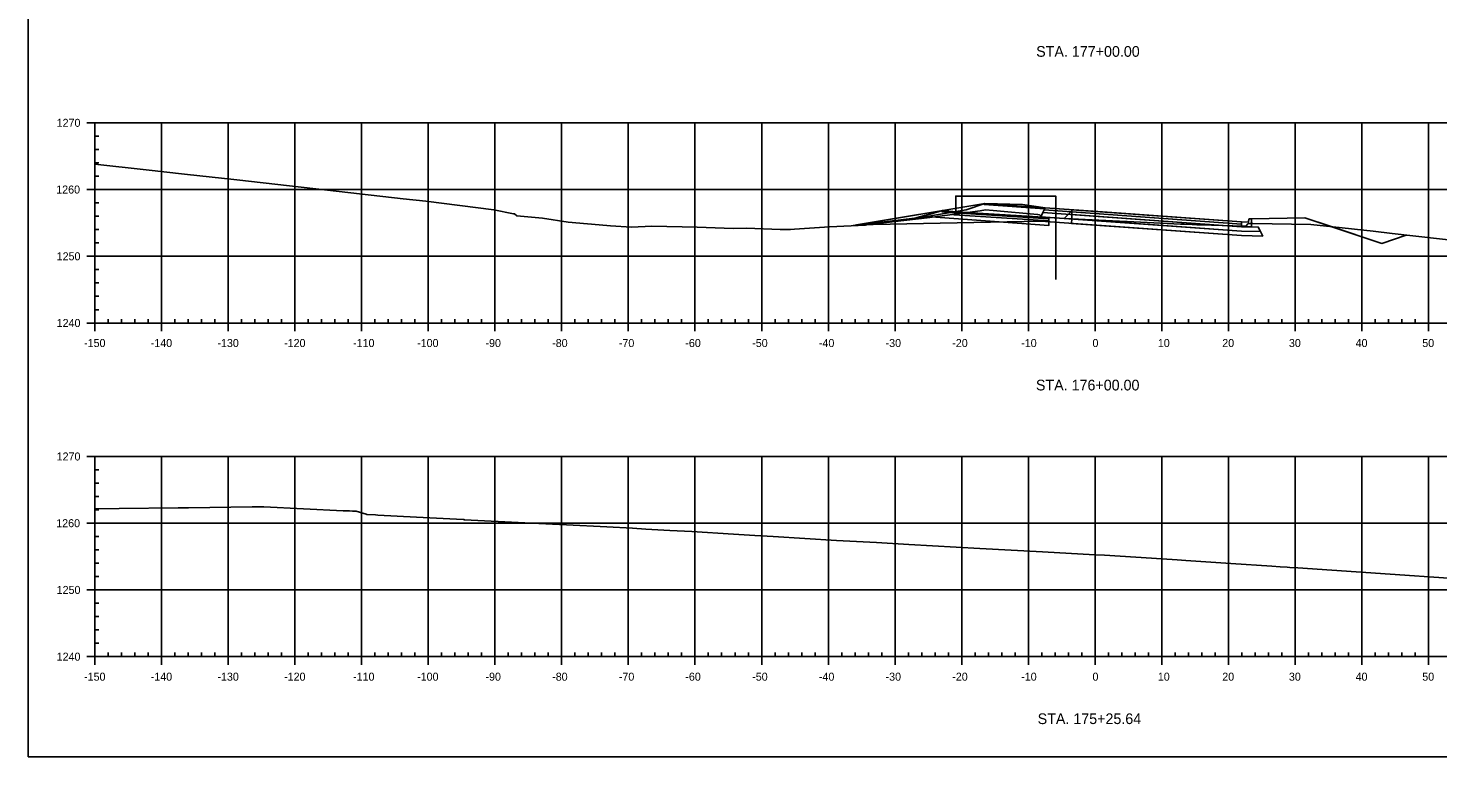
# Model space of a CAD drawing. Extents: x 659657 to 668193, y 633084 to 648639.
# Drawn here: x 666452.5 to 666663.9, y 643502.4 to 643611.6 of the extents above; entities that cross this region are included whole.
import ezdxf

# ---------------------------------------------------------------- set-up
doc = ezdxf.new("R2010")
doc.units = 0
for name, color, linetype in [('Default', 7, 'Continuous'), ('R_Axis', 7, 'Continuous'), ('R_Axis Annot', 7, 'Continuous'), ('R_Exist Surface', 7, 'Continuous'), ('R_Fin Surface', 7, 'Continuous'), ('R_Grid', 7, 'Continuous'), ('R_MOT_Stage 1B', 7, 'Continuous'), ('R_Sub Surface', 7, 'Continuous'), ('T_SIGNAL CONTROL CABINET', 7, 'Continuous'), ('TEMP_SIGNAL_HEAD_STAGE 5', 7, 'Continuous'), ('TEMP_SIGNAL_HEAD_STAGE4', 7, 'Continuous')]:
    doc.layers.add(name, color=color, linetype=linetype)

msp = doc.modelspace()

# ---------------------------------------------------------------- linework, layer by layer
for points in [[(666634.48, 643582.53), (666634.48, 643582.2), (666604.85, 643584.33), (666605.01, 643584.66), (666605.01, 643584.66)], [(666634.48, 643582.53), (666634.48, 643582.2), (666609.01, 643584.03), (666609.01, 643584.37)], [(666605.59, 643583.18), (666591.62, 643584.06), (666589.61, 643584.23), (666589.53, 643584.07), (666591.54, 643583.9), (666605.59, 643583.01)], [(666634.48, 643582.53), (666635.48, 643582.51), (666635.64, 643583.01), (666635.98, 643583.01), (666635.98, 643581.79), (666634.48, 643581.82)], [(666634.48, 643582.53), (666635.48, 643582.51), (666635.64, 643583.01), (666635.98, 643583.01), (666635.98, 643581.79), (666634.48, 643581.82)]]:
    msp.add_lwpolyline(points, close=True)
at = {"layer": 'Default'}
for points in [[(666575.94, 643581.97), (666586.7, 643583.26), (666593.16, 643584.34), (666595.97, 643585.31), (666601.62, 643585.16), (666605.01, 643584.66), (666605.01, 643584.66), (666612.9, 643584.09), (666612.91, 643584.09), (666618.49, 643583.68), (666634.48, 643582.53), (666635.48, 643582.51), (666635.64, 643583.01), (666635.98, 643583.01), (666643.98, 643583.17), (666647.64, 643581.97), (666655.5, 643579.33), (666659.14, 643580.55)], [(666607.86, 643583.05), (666609.01, 643584.2), (666609.01, 643584.37), (666615.73, 643583.88), (666634.48, 643582.53), (666635.48, 643582.51), (666635.64, 643583.01), (666635.98, 643583.01), (666643.98, 643583.17), (666647.64, 643581.97), (666655.5, 643579.33), (666659.14, 643580.55)], [(666584.6, 643582.83), (666584.65, 643582.83), (666585.08, 643582.96), (666586.58, 643583.38), (666586.6, 643583.4), (666587.78, 643583.71), (666589.61, 643584.23), (666589.62, 643584.23), (666589.63, 643584.23), (666589.67, 643584.22), (666590.81, 643584.12), (666591.17, 643584.09), (666591.62, 643584.06), (666593.51, 643583.94), (666594.3, 643583.89), (666594.68, 643583.86), (666598.05, 643583.63), (666599.75, 643583.52), (666600.37, 643583.49), (666601.43, 643583.42), (666602.3, 643583.37), (666602.32, 643583.37), (666603.03, 643583.33), (666605.59, 643583.18), (666605.59, 643583.18), (666605.59, 643583.18)]]:
    msp.add_lwpolyline(points, dxfattribs=at)
at = {"layer": 'R_Axis'}
for p, q in [((666461.31, 643597.39), (666463.71, 643597.39)), ((666462.51, 643567.39), (666462.51, 643597.39)), ((666462.51, 643595.39), (666463.11, 643595.39)), ((666462.51, 643593.39), (666463.11, 643593.39)), ((666462.51, 643591.39), (666463.11, 643591.39)), ((666462.51, 643589.39), (666463.11, 643589.39)), ((666461.31, 643587.39), (666463.71, 643587.39)), ((666462.51, 643585.39), (666463.11, 643585.39)), ((666462.51, 643583.39), (666463.11, 643583.39)), ((666462.51, 643581.39), (666463.11, 643581.39)), ((666462.51, 643579.39), (666463.11, 643579.39)), ((666461.31, 643577.39), (666463.71, 643577.39)), ((666462.51, 643575.39), (666463.11, 643575.39)), ((666462.51, 643573.39), (666463.11, 643573.39)), ((666462.51, 643571.39), (666463.11, 643571.39)), ((666461.31, 643567.39), (666463.71, 643567.39)), ((666462.51, 643569.39), (666463.11, 643569.39)), ((666462.51, 643566.19), (666462.51, 643568.59)), ((666462.51, 643567.39), (666762.51, 643567.39)), ((666464.51, 643567.39), (666464.51, 643567.99)), ((666466.51, 643567.39), (666466.51, 643567.99)), ((666468.51, 643567.39), (666468.51, 643567.99)), ((666470.51, 643567.39), (666470.51, 643567.99)), ((666472.51, 643566.19), (666472.51, 643568.59)), ((666474.51, 643567.39), (666474.51, 643567.99)), ((666476.51, 643567.39), (666476.51, 643567.99)), ((666478.51, 643567.39), (666478.51, 643567.99)), ((666480.51, 643567.39), (666480.51, 643567.99)), ((666482.51, 643566.19), (666482.51, 643568.59)), ((666484.51, 643567.39), (666484.51, 643567.99)), ((666486.51, 643567.39), (666486.51, 643567.99)), ((666488.51, 643567.39), (666488.51, 643567.99)), ((666490.51, 643567.39), (666490.51, 643567.99)), ((666492.51, 643566.19), (666492.51, 643568.59)), ((666494.51, 643567.39), (666494.51, 643567.99)), ((666496.51, 643567.39), (666496.51, 643567.99)), ((666498.51, 643567.39), (666498.51, 643567.99)), ((666500.51, 643567.39), (666500.51, 643567.99)), ((666502.51, 643566.19), (666502.51, 643568.59)), ((666504.51, 643567.39), (666504.51, 643567.99)), ((666506.51, 643567.39), (666506.51, 643567.99)), ((666508.51, 643567.39), (666508.51, 643567.99)), ((666510.51, 643567.39), (666510.51, 643567.99)), ((666512.51, 643566.19), (666512.51, 643568.59)), ((666514.51, 643567.39), (666514.51, 643567.99)), ((666516.51, 643567.39), (666516.51, 643567.99)), ((666518.51, 643567.39), (666518.51, 643567.99)), ((666520.51, 643567.39), (666520.51, 643567.99)), ((666522.51, 643566.19), (666522.51, 643568.59)), ((666524.51, 643567.39), (666524.51, 643567.99)), ((666526.51, 643567.39), (666526.51, 643567.99)), ((666528.51, 643567.39), (666528.51, 643567.99)), ((666530.51, 643567.39), (666530.51, 643567.99)), ((666532.51, 643566.19), (666532.51, 643568.59)), ((666534.51, 643567.39), (666534.51, 643567.99)), ((666536.51, 643567.39), (666536.51, 643567.99)), ((666538.51, 643567.39), (666538.51, 643567.99)), ((666540.51, 643567.39), (666540.51, 643567.99)), ((666542.51, 643566.19), (666542.51, 643568.59)), ((666544.51, 643567.39), (666544.51, 643567.99)), ((666546.51, 643567.39), (666546.51, 643567.99)), ((666548.51, 643567.39), (666548.51, 643567.99)), ((666550.51, 643567.39), (666550.51, 643567.99)), ((666552.51, 643566.19), (666552.51, 643568.59)), ((666554.51, 643567.39), (666554.51, 643567.99)), ((666556.51, 643567.39), (666556.51, 643567.99)), ((666558.51, 643567.39), (666558.51, 643567.99)), ((666560.51, 643567.39), (666560.51, 643567.99)), ((666562.51, 643566.19), (666562.51, 643568.59)), ((666564.51, 643567.39), (666564.51, 643567.99)), ((666566.51, 643567.39), (666566.51, 643567.99)), ((666568.51, 643567.39), (666568.51, 643567.99)), ((666570.51, 643567.39), (666570.51, 643567.99)), ((666572.51, 643566.19), (666572.51, 643568.59)), ((666574.51, 643567.39), (666574.51, 643567.99)), ((666576.51, 643567.39), (666576.51, 643567.99)), ((666578.51, 643567.39), (666578.51, 643567.99)), ((666580.51, 643567.39), (666580.51, 643567.99)), ((666582.51, 643566.19), (666582.51, 643568.59)), ((666584.51, 643567.39), (666584.51, 643567.99)), ((666586.51, 643567.39), (666586.51, 643567.99)), ((666588.51, 643567.39), (666588.51, 643567.99)), ((666590.51, 643567.39), (666590.51, 643567.99)), ((666592.51, 643566.19), (666592.51, 643568.59)), ((666594.51, 643567.39), (666594.51, 643567.99)), ((666596.51, 643567.39), (666596.51, 643567.99)), ((666598.51, 643567.39), (666598.51, 643567.99)), ((666600.51, 643567.39), (666600.51, 643567.99)), ((666602.51, 643566.19), (666602.51, 643568.59)), ((666604.51, 643567.39), (666604.51, 643567.99)), ((666606.51, 643567.39), (666606.51, 643567.99)), ((666608.51, 643567.39), (666608.51, 643567.99)), ((666610.51, 643567.39), (666610.51, 643567.99)), ((666612.51, 643566.19), (666612.51, 643568.59)), ((666614.51, 643567.39), (666614.51, 643567.99)), ((666616.51, 643567.39), (666616.51, 643567.99)), ((666618.51, 643567.39), (666618.51, 643567.99)), ((666620.51, 643567.39), (666620.51, 643567.99)), ((666622.51, 643566.19), (666622.51, 643568.59)), ((666624.51, 643567.39), (666624.51, 643567.99)), ((666626.51, 643567.39), (666626.51, 643567.99)), ((666628.51, 643567.39), (666628.51, 643567.99)), ((666630.51, 643567.39), (666630.51, 643567.99)), ((666632.51, 643566.19), (666632.51, 643568.59)), ((666634.51, 643567.39), (666634.51, 643567.99)), ((666636.51, 643567.39), (666636.51, 643567.99)), ((666638.51, 643567.39), (666638.51, 643567.99)), ((666640.51, 643567.39), (666640.51, 643567.99)), ((666642.51, 643566.19), (666642.51, 643568.59)), ((666644.51, 643567.39), (666644.51, 643567.99)), ((666646.51, 643567.39), (666646.51, 643567.99)), ((666648.51, 643567.39), (666648.51, 643567.99)), ((666650.51, 643567.39), (666650.51, 643567.99)), ((666652.51, 643566.19), (666652.51, 643568.59)), ((666654.51, 643567.39), (666654.51, 643567.99)), ((666656.51, 643567.39), (666656.51, 643567.99)), ((666658.51, 643567.39), (666658.51, 643567.99)), ((666660.51, 643567.39), (666660.51, 643567.99)), ((666662.51, 643566.19), (666662.51, 643568.59)), ((666461.31, 643547.39), (666463.71, 643547.39)), ((666462.51, 643517.39), (666462.51, 643547.39)), ((666462.51, 643545.39), (666463.11, 643545.39)), ((666462.51, 643543.39), (666463.11, 643543.39)), ((666462.51, 643541.39), (666463.11, 643541.39)), ((666462.51, 643539.39), (666463.11, 643539.39)), ((666461.31, 643537.39), (666463.71, 643537.39)), ((666462.51, 643535.39), (666463.11, 643535.39)), ((666462.51, 643533.39), (666463.11, 643533.39)), ((666462.51, 643531.39), (666463.11, 643531.39)), ((666462.51, 643529.39), (666463.11, 643529.39)), ((666461.31, 643527.39), (666463.71, 643527.39)), ((666462.51, 643525.39), (666463.11, 643525.39)), ((666462.51, 643523.39), (666463.11, 643523.39)), ((666462.51, 643521.39), (666463.11, 643521.39)), ((666462.51, 643519.39), (666463.11, 643519.39)), ((666461.31, 643517.39), (666463.71, 643517.39)), ((666462.51, 643516.19), (666462.51, 643518.59)), ((666462.51, 643517.39), (666762.51, 643517.39)), ((666464.51, 643517.39), (666464.51, 643517.99)), ((666466.51, 643517.39), (666466.51, 643517.99)), ((666468.51, 643517.39), (666468.51, 643517.99)), ((666470.51, 643517.39), (666470.51, 643517.99)), ((666472.51, 643516.19), (666472.51, 643518.59)), ((666474.51, 643517.39), (666474.51, 643517.99)), ((666476.51, 643517.39), (666476.51, 643517.99)), ((666478.51, 643517.39), (666478.51, 643517.99)), ((666480.51, 643517.39), (666480.51, 643517.99)), ((666482.51, 643516.19), (666482.51, 643518.59)), ((666484.51, 643517.39), (666484.51, 643517.99)), ((666486.51, 643517.39), (666486.51, 643517.99)), ((666488.51, 643517.39), (666488.51, 643517.99)), ((666490.51, 643517.39), (666490.51, 643517.99)), ((666492.51, 643516.19), (666492.51, 643518.59)), ((666494.51, 643517.39), (666494.51, 643517.99)), ((666496.51, 643517.39), (666496.51, 643517.99)), ((666498.51, 643517.39), (666498.51, 643517.99)), ((666500.51, 643517.39), (666500.51, 643517.99)), ((666502.51, 643516.19), (666502.51, 643518.59)), ((666504.51, 643517.39), (666504.51, 643517.99)), ((666506.51, 643517.39), (666506.51, 643517.99)), ((666508.51, 643517.39), (666508.51, 643517.99)), ((666510.51, 643517.39), (666510.51, 643517.99)), ((666512.51, 643516.19), (666512.51, 643518.59)), ((666514.51, 643517.39), (666514.51, 643517.99)), ((666516.51, 643517.39), (666516.51, 643517.99)), ((666518.51, 643517.39), (666518.51, 643517.99)), ((666520.51, 643517.39), (666520.51, 643517.99)), ((666522.51, 643516.19), (666522.51, 643518.59)), ((666524.51, 643517.39), (666524.51, 643517.99)), ((666526.51, 643517.39), (666526.51, 643517.99)), ((666528.51, 643517.39), (666528.51, 643517.99)), ((666530.51, 643517.39), (666530.51, 643517.99)), ((666532.51, 643516.19), (666532.51, 643518.59)), ((666534.51, 643517.39), (666534.51, 643517.99)), ((666536.51, 643517.39), (666536.51, 643517.99)), ((666538.51, 643517.39), (666538.51, 643517.99)), ((666540.51, 643517.39), (666540.51, 643517.99)), ((666542.51, 643516.19), (666542.51, 643518.59)), ((666544.51, 643517.39), (666544.51, 643517.99)), ((666546.51, 643517.39), (666546.51, 643517.99)), ((666548.51, 643517.39), (666548.51, 643517.99)), ((666550.51, 643517.39), (666550.51, 643517.99)), ((666552.51, 643516.19), (666552.51, 643518.59)), ((666554.51, 643517.39), (666554.51, 643517.99)), ((666556.51, 643517.39), (666556.51, 643517.99)), ((666558.51, 643517.39), (666558.51, 643517.99)), ((666560.51, 643517.39), (666560.51, 643517.99)), ((666562.51, 643516.19), (666562.51, 643518.59)), ((666564.51, 643517.39), (666564.51, 643517.99)), ((666566.51, 643517.39), (666566.51, 643517.99)), ((666568.51, 643517.39), (666568.51, 643517.99)), ((666570.51, 643517.39), (666570.51, 643517.99)), ((666572.51, 643516.19), (666572.51, 643518.59)), ((666574.51, 643517.39), (666574.51, 643517.99)), ((666576.51, 643517.39), (666576.51, 643517.99)), ((666578.51, 643517.39), (666578.51, 643517.99)), ((666580.51, 643517.39), (666580.51, 643517.99)), ((666582.51, 643516.19), (666582.51, 643518.59)), ((666584.51, 643517.39), (666584.51, 643517.99)), ((666586.51, 643517.39), (666586.51, 643517.99)), ((666588.51, 643517.39), (666588.51, 643517.99)), ((666590.51, 643517.39), (666590.51, 643517.99)), ((666592.51, 643516.19), (666592.51, 643518.59)), ((666594.51, 643517.39), (666594.51, 643517.99)), ((666596.51, 643517.39), (666596.51, 643517.99)), ((666598.51, 643517.39), (666598.51, 643517.99)), ((666600.51, 643517.39), (666600.51, 643517.99)), ((666602.51, 643516.19), (666602.51, 643518.59)), ((666604.51, 643517.39), (666604.51, 643517.99)), ((666606.51, 643517.39), (666606.51, 643517.99)), ((666608.51, 643517.39), (666608.51, 643517.99)), ((666610.51, 643517.39), (666610.51, 643517.99)), ((666612.51, 643516.19), (666612.51, 643518.59)), ((666614.51, 643517.39), (666614.51, 643517.99)), ((666616.51, 643517.39), (666616.51, 643517.99)), ((666618.51, 643517.39), (666618.51, 643517.99)), ((666620.51, 643517.39), (666620.51, 643517.99)), ((666622.51, 643516.19), (666622.51, 643518.59)), ((666624.51, 643517.39), (666624.51, 643517.99)), ((666626.51, 643517.39), (666626.51, 643517.99)), ((666628.51, 643517.39), (666628.51, 643517.99)), ((666630.51, 643517.39), (666630.51, 643517.99)), ((666632.51, 643516.19), (666632.51, 643518.59)), ((666634.51, 643517.39), (666634.51, 643517.99)), ((666636.51, 643517.39), (666636.51, 643517.99)), ((666638.51, 643517.39), (666638.51, 643517.99)), ((666640.51, 643517.39), (666640.51, 643517.99)), ((666642.51, 643516.19), (666642.51, 643518.59)), ((666644.51, 643517.39), (666644.51, 643517.99)), ((666646.51, 643517.39), (666646.51, 643517.99)), ((666648.51, 643517.39), (666648.51, 643517.99)), ((666650.51, 643517.39), (666650.51, 643517.99)), ((666652.51, 643516.19), (666652.51, 643518.59)), ((666654.51, 643517.39), (666654.51, 643517.99)), ((666656.51, 643517.39), (666656.51, 643517.99)), ((666658.51, 643517.39), (666658.51, 643517.99)), ((666660.51, 643517.39), (666660.51, 643517.99)), ((666662.51, 643516.19), (666662.51, 643518.59))]:
    msp.add_line(p, q, dxfattribs=at)
at = {"layer": 'R_Exist Surface'}
for points in [[(666462.51, 643591.21), (666470.18, 643590.35), (666475.93, 643589.71), (666483.78, 643588.84), (666495.63, 643587.49), (666508.76, 643586), (666512.15, 643585.65), (666522.35, 643584.35), (666525.28, 643583.76), (666525.44, 643583.74), (666525.8, 643583.46), (666529.65, 643583.12), (666529.66, 643583.12), (666533.48, 643582.51), (666539.28, 643581.98), (666539.83, 643581.95), (666543, 643581.75), (666546.02, 643581.89), (666552.84, 643581.74), (666558.22, 643581.54), (666560.22, 643581.59), (666565.29, 643581.42), (666566.34, 643581.41), (666566.85, 643581.41), (666567.42, 643581.47), (666572.66, 643581.82), (666578.09, 643582.06), (666578.3, 643582.09), (666579.47, 643582.23), (666587.34, 643583.15), (666595.28, 643584.22), (666596.06, 643584.35), (666597.24, 643584.26), (666603.88, 643583.66), (666603.94, 643583.65), (666604.15, 643583.62), (666604.27, 643583.51), (666604.57, 643583.25), (666604.95, 643583.22), (666605.59, 643583.18), (666607.97, 643583.04), (666616.16, 643582.63), (666617.3, 643582.58), (666625.34, 643582.21), (666625.89, 643582.19), (666627.08, 643582.15), (666627.79, 643582.12), (666629.98, 643582.04), (666634.76, 643581.91), (666634.78, 643581.91), (666635.09, 643581.91), (666635.11, 643581.91), (666635.12, 643581.92), (666635.48, 643582.28), (666635.48, 643582.28), (666635.55, 643582.29), (666635.86, 643582.31), (666635.86, 643582.31), (666636.18, 643582.31), (666644.88, 643582.14), (666648.15, 643581.81), (666654.19, 643581.15), (666657.08, 643580.78), (666667.27, 643579.64)], [(666462.51, 643539.53), (666466.13, 643539.6), (666475.01, 643539.67), (666476.53, 643539.71), (666486.12, 643539.85), (666486.26, 643539.85), (666486.36, 643539.85), (666487.19, 643539.86), (666487.85, 643539.83), (666499.76, 643539.23), (666500.18, 643539.23), (666500.68, 643539.23), (666501.17, 643539.2), (666501.69, 643539.17), (666503.21, 643538.73), (666503.31, 643538.7), (666504.59, 643538.63), (666504.95, 643538.61), (666510.77, 643538.29), (666517.72, 643537.93), (666517.85, 643537.93), (666517.93, 643537.92), (666526.97, 643537.47), (666533.24, 643537.15), (666539.31, 643536.85), (666543.16, 643536.64), (666545.13, 643536.52), (666548.74, 643536.32), (666552.02, 643536.13), (666558.27, 643535.74), (666561.46, 643535.55), (666564.24, 643535.38), (666573.74, 643534.81), (666579.75, 643534.48), (666584.6, 643534.21), (666595.25, 643533.61), (666604.61, 643533.11), (666610.72, 643532.77), (666612.5, 643532.67), (666613.91, 643532.59), (666620.95, 643532.14), (666624.81, 643531.89), (666626.12, 643531.8), (666632.87, 643531.35), (666639, 643530.95), (666640.29, 643530.87), (666641.32, 643530.8), (666641.73, 643530.77), (666642.9, 643530.69), (666656.74, 643529.74), (666665.51, 643529.16)]]:
    msp.add_lwpolyline(points, dxfattribs=at)
at = {"layer": 'R_Fin Surface'}
for points in [[(666604.85, 643584.33), (666634.48, 643582.2), (666634.48, 643581.82), (666604.67, 643583.97)], [(666605.59, 643583.01), (666591.54, 643583.9), (666591.37, 643583.58), (666605.59, 643582.68)], [(666609.01, 643584.03), (666634.48, 643582.2), (666634.48, 643581.82), (666609, 643583.66)]]:
    msp.add_lwpolyline(points, close=True, dxfattribs=at)
at = {"layer": 'R_Grid'}
for p, q in [((666462.51, 643597.39), (666762.51, 643597.39)), ((666462.51, 643567.39), (666462.51, 643597.39)), ((666472.51, 643567.39), (666472.51, 643597.39)), ((666482.51, 643567.39), (666482.51, 643597.39)), ((666492.51, 643567.39), (666492.51, 643597.39)), ((666502.51, 643567.39), (666502.51, 643597.39)), ((666512.51, 643567.39), (666512.51, 643597.39)), ((666522.51, 643567.39), (666522.51, 643597.39)), ((666532.51, 643567.39), (666532.51, 643597.39)), ((666542.51, 643567.39), (666542.51, 643597.39)), ((666552.51, 643567.39), (666552.51, 643597.39)), ((666562.51, 643567.39), (666562.51, 643597.39)), ((666572.51, 643567.39), (666572.51, 643597.39)), ((666582.51, 643567.39), (666582.51, 643597.39)), ((666592.51, 643567.39), (666592.51, 643597.39)), ((666602.51, 643567.39), (666602.51, 643597.39)), ((666612.51, 643567.39), (666612.51, 643597.39)), ((666622.51, 643567.39), (666622.51, 643597.39)), ((666632.51, 643567.39), (666632.51, 643597.39)), ((666642.51, 643567.39), (666642.51, 643597.39)), ((666652.51, 643567.39), (666652.51, 643597.39)), ((666662.51, 643567.39), (666662.51, 643597.39)), ((666462.51, 643587.39), (666762.51, 643587.39)), ((666462.51, 643577.39), (666762.51, 643577.39)), ((666462.51, 643567.39), (666762.51, 643567.39)), ((666462.51, 643547.39), (666762.51, 643547.39)), ((666462.51, 643517.39), (666462.51, 643547.39)), ((666472.51, 643517.39), (666472.51, 643547.39)), ((666482.51, 643517.39), (666482.51, 643547.39)), ((666492.51, 643517.39), (666492.51, 643547.39)), ((666502.51, 643517.39), (666502.51, 643547.39)), ((666512.51, 643517.39), (666512.51, 643547.39)), ((666522.51, 643517.39), (666522.51, 643547.39)), ((666532.51, 643517.39), (666532.51, 643547.39)), ((666542.51, 643517.39), (666542.51, 643547.39)), ((666552.51, 643517.39), (666552.51, 643547.39)), ((666562.51, 643517.39), (666562.51, 643547.39)), ((666572.51, 643517.39), (666572.51, 643547.39)), ((666582.51, 643517.39), (666582.51, 643547.39)), ((666592.51, 643517.39), (666592.51, 643547.39)), ((666602.51, 643517.39), (666602.51, 643547.39)), ((666612.51, 643517.39), (666612.51, 643547.39)), ((666622.51, 643517.39), (666622.51, 643547.39)), ((666632.51, 643517.39), (666632.51, 643547.39)), ((666642.51, 643517.39), (666642.51, 643547.39)), ((666652.51, 643517.39), (666652.51, 643547.39)), ((666662.51, 643517.39), (666662.51, 643547.39)), ((666462.51, 643537.39), (666762.51, 643537.39)), ((666462.51, 643527.39), (666762.51, 643527.39)), ((666462.51, 643517.39), (666762.51, 643517.39))]:
    msp.add_line(p, q, dxfattribs=at)
at = {"layer": 'R_MOT_Stage 1B'}
msp.add_lwpolyline([(666591.62, 643584.06), (666591.62, 643586.42), (666606.62, 643586.42), (666606.62, 643573.93)], dxfattribs=at)
at = {"layer": 'R_Sub Surface'}
for points in [[(666595.97, 643585.31), (666576.75, 643582.1), (666604.35, 643582.66), (666634.48, 643580.49), (666637.65, 643580.42), (666637.31, 643581.1)], [(666609, 643582.99), (666608.99, 643582.32), (666634.48, 643580.49), (666637.65, 643580.42), (666637.31, 643581.1)]]:
    msp.add_lwpolyline(points, dxfattribs=at)
for points in [[(666605.59, 643582.68), (666591.37, 643583.58), (666591.54, 643583.9), (666605.59, 643583.01), (666591.54, 643583.9), (666589.53, 643584.07), (666589.61, 643584.23), (666586.58, 643583.38), (666605.59, 643582.01)], [(666604.67, 643583.97), (666634.48, 643581.82), (666636.98, 643581.77), (666637.31, 643581.1), (666634.48, 643581.16), (666604.35, 643583.32)], [(666609, 643583.66), (666634.48, 643581.82), (666636.98, 643581.77), (666637.31, 643581.1), (666634.48, 643581.16), (666609, 643582.99)]]:
    msp.add_lwpolyline(points, close=True, dxfattribs=at)
at = {"layer": 'T_SIGNAL CONTROL CABINET'}
msp.add_lwpolyline([(666452.51, 643502.39), (666792.51, 643502.39), (666792.51, 643722.39), (666452.51, 643722.39)], close=True, dxfattribs=at)
at = {"layer": 'TEMP_SIGNAL_HEAD_STAGE 5'}
for points in [[(666595.97, 643585.31), (666575.94, 643581.97)], [(666609.01, 643584.37), (666609.01, 643584.2), (666607.86, 643583.05)], [(666589.61, 643584.23), (666584.6, 643582.83)], [(666643.98, 643583.17), (666655.5, 643579.33), (666659.14, 643580.55)], [(666643.98, 643583.17), (666655.5, 643579.33), (666659.14, 643580.55)]]:
    msp.add_lwpolyline(points, dxfattribs=at)
at = {"layer": 'TEMP_SIGNAL_HEAD_STAGE4'}
msp.add_lwpolyline([(666595.97, 643585.31), (666595.88, 643585.14), (666604.93, 643584.49), (666605.01, 643584.66)], close=True, dxfattribs=at)

# ---------------------------------------------------------------- texts
at = {"layer": 'R_Axis Annot'}
for s, height, p in [('STA. 177+00.00', 1.6, (666603.68, 643607.29)), ('1270', 1.2, (666456.78, 643596.79)), ('1260', 1.2, (666456.72, 643586.79)), ('1250', 1.2, (666456.78, 643576.79)), ('1240', 1.2, (666456.78, 643566.79)), ('-150', 1.2, (666460.89, 643563.79)), ('-140', 1.2, (666470.89, 643563.79)), ('-130', 1.2, (666480.89, 643563.79)), ('-120', 1.2, (666490.89, 643563.79)), ('-110', 1.2, (666501.23, 643563.79)), ('-100', 1.2, (666510.84, 643563.79)), ('-90', 1.2, (666521.09, 643563.79)), ('-80', 1.2, (666531.09, 643563.79)), ('-70', 1.2, (666541.09, 643563.79)), ('-60', 1.2, (666551.06, 643563.79)), ('-50', 1.2, (666561.09, 643563.79)), ('-40', 1.2, (666571.09, 643563.79)), ('-30', 1.2, (666581.09, 643563.79)), ('-20', 1.2, (666591.09, 643563.79)), ('-10', 1.2, (666601.43, 643563.79)), ('0', 1.2, (666612.12, 643563.79)), ('10', 1.2, (666621.92, 643563.79)), ('20', 1.2, (666631.58, 643563.79)), ('30', 1.2, (666641.58, 643563.79)), ('40', 1.2, (666651.58, 643563.79)), ('50', 1.2, (666661.58, 643563.79)), ('STA. 176+00.00', 1.6, (666603.64, 643557.29)), ('1270', 1.2, (666456.78, 643546.79)), ('1260', 1.2, (666456.72, 643536.79)), ('1250', 1.2, (666456.78, 643526.79)), ('1240', 1.2, (666456.78, 643516.79)), ('-150', 1.2, (666460.89, 643513.79)), ('-140', 1.2, (666470.89, 643513.79)), ('-130', 1.2, (666480.89, 643513.79)), ('-120', 1.2, (666490.89, 643513.79)), ('-110', 1.2, (666501.23, 643513.79)), ('-100', 1.2, (666510.84, 643513.79)), ('-90', 1.2, (666521.09, 643513.79)), ('-80', 1.2, (666531.09, 643513.79)), ('-70', 1.2, (666541.09, 643513.79)), ('-60', 1.2, (666551.06, 643513.79)), ('-50', 1.2, (666561.09, 643513.79)), ('-40', 1.2, (666571.09, 643513.79)), ('-30', 1.2, (666581.09, 643513.79)), ('-20', 1.2, (666591.09, 643513.79)), ('-10', 1.2, (666601.43, 643513.79)), ('0', 1.2, (666612.12, 643513.79)), ('10', 1.2, (666621.92, 643513.79)), ('20', 1.2, (666631.58, 643513.79)), ('30', 1.2, (666641.58, 643513.79)), ('40', 1.2, (666651.58, 643513.79)), ('50', 1.2, (666661.58, 643513.79)), ('STA. 175+25.64', 1.6, (666603.9, 643507.29))]:
    msp.add_text(s, height=height, dxfattribs=at).set_placement(p)

doc.saveas('drawing.dxf')
